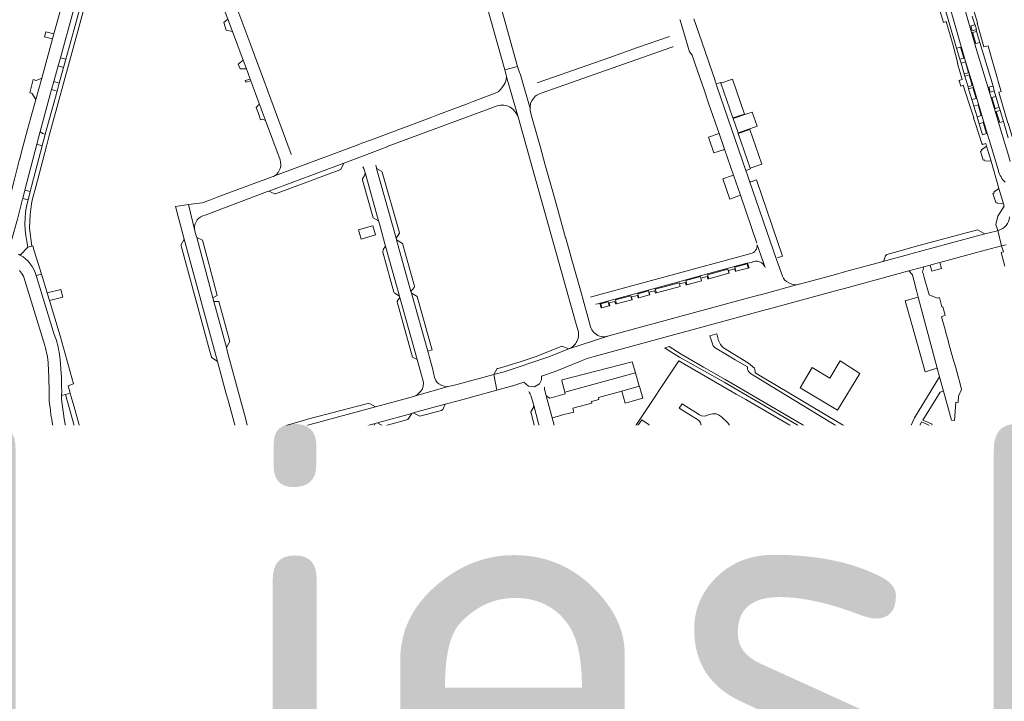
# Model space of a CAD drawing. Header units: metres. Extents: x 166325 to 190320, y 381923 to 404576.
# Tile 465 of 656: x 168978 to 169383, y 392101 to 392382. Entities that reach past the tile are written whole.
import ezdxf

# ---------------------------------------------------------------- set-up
doc = ezdxf.new("R2010")
doc.units = ezdxf.units.M
for name, color, linetype, lineweight in [('B-WE-VH-VERHARDING_ASFALT-GV', 8, 'Continuous', 18), ('B-WE-VH-VERHARDING_BETONSTRAATSTEEN-GV', 8, 'Continuous', 18), ('B-WE-VH-VERHARDING_HALFVERHARDING-GV', 8, 'Continuous', 18), ('B-WE-VH-VERHARDING_STRAATBAKSTEEN-GV', 8, 'Continuous', 18), ('X-XX-AL-TEKENBLAD-T50', 4, 'Continuous', 50)]:
    doc.layers.add(name, color=color, linetype=linetype, lineweight=lineweight)
doc.styles.add('NLCS-ISO-M500-T50', font='NLCS-ISO.ttf', dxfattribs={"height": 2.5})

msp = doc.modelspace()

# ---------------------------------------------------------------- linework, layer by layer
at = {"layer": 'B-WE-VH-VERHARDING_ASFALT-GV', "flags": 128}
msp.add_lwpolyline([(169323.322, 392236.111), (169315.133, 392241.193), (169310.895, 392234.179), (169303.641, 392238.456), (169298.743, 392230.09), (169314.043, 392220.966)], close=True, dxfattribs=at)
for points in [[(169029.732, 392124.117), (169016.131, 392148.512), (169014.717, 392151.021), (169013.374, 392153.569), (169012.102, 392156.153), (169010.902, 392158.771), (169009.776, 392161.422), (169008.723, 392164.103), (169007.746, 392166.812), (169006.844, 392169.547), (169006.018, 392172.306), (169005.269, 392175.087), (169004.855, 392176.765), (169003.307, 392176.311), (169005.303, 392169.509)], [(169048.63, 392098.437), (169033.02, 392126.341), (169018.667, 392151.892), (169017.986, 392153.12), (169016.709, 392155.551), (169015.502, 392158.017), (169014.368, 392160.518), (169013.308, 392163.051), (169012.321, 392165.614), (169011.41, 392168.204), (169010.574, 392170.82), (169009.815, 392173.459), (169008.572, 392177.856), (169004.855, 392176.765), (169005.269, 392175.087), (169006.018, 392172.306), (169006.844, 392169.547), (169007.746, 392166.812), (169008.723, 392164.103), (169009.776, 392161.422), (169010.902, 392158.771), (169012.102, 392156.153), (169013.374, 392153.569), (169014.717, 392151.021), (169016.131, 392148.512), (169029.732, 392124.117), (169045.337, 392096.258)], [(169010.115, 392178.309), (169008.572, 392177.856), (169009.815, 392173.459), (169010.574, 392170.82), (169011.41, 392168.204), (169012.321, 392165.614), (169013.308, 392163.051), (169014.368, 392160.518), (169015.502, 392158.017), (169016.709, 392155.551), (169017.986, 392153.12), (169018.667, 392151.892), (169033.02, 392126.341), (169048.63, 392098.437)], [(169014.151, 392165.307), (169013.973, 392165.778), (169012.656, 392169.536), (169011.502, 392173.348), (169011.481, 392173.423), (169010.428, 392177.189), (169010.115, 392178.309)], [(169011.408, 392154.123), (169013.08, 392150.987), (169031.111, 392118.723), (169031.231, 392118.508), (169042.33, 392098.648)], [(169049.173, 392100.767), (169048.957, 392101.153), (169035.953, 392124.355), (169035.673, 392124.854), (169024.469, 392144.846), (169024.345, 392145.067), (169019.925, 392152.954)], [(169045.337, 392096.258), (169029.732, 392124.117)]]:
    msp.add_lwpolyline(points, dxfattribs=at)
at = {"layer": 'B-WE-VH-VERHARDING_ASFALT-GV'}
msp.add_lwpolyline([(169005.303, 392169.509, 0.0462082), (169011.408, 392154.123)], format="xyb", dxfattribs=at)
at = {"layer": 'B-WE-VH-VERHARDING_BETONSTRAATSTEEN-GV', "flags": 128}
for points in [[(169169.957, 392386.842), (169177.213, 392360.983), (169182.499, 392362.458), (169179.477, 392373.239), (169177.681, 392379.647), (169174.04, 392392.638), (169172.283, 392398.905), (169168.623, 392411.963), (169168.403, 392412.748), (169166.818, 392418.437), (169160.385, 392441.533), (169158.8, 392447.222), (169155.314, 392459.74), (169153.036, 392467.918), (169153.026, 392467.954), (169146.267, 392492.334)], [(169371.532, 392380.28), (169371.724, 392380.336), (169370.855, 392383.155), (169368.598, 392391.108), (169369.17, 392391.27), (169365.619, 392403.784), (169364.58, 392407.895), (169363.75, 392407.673), (169360.771, 392418.788), (169360.27, 392420.411), (169358.345, 392427.286), (169356.444, 392434.075), (169358.919, 392434.768), (169357.555, 392439.015)], [(169371.078, 392370.234), (169367.637, 392382.231), (169364.17, 392394.216), (169357.568, 392417.129), (169353.938, 392429.727), (169348.353, 392428.208), (169355.429, 392403.826), (169359.022, 392391.311), (169363.314, 392376.423), (169366.521, 392365.411), (169366.808, 392364.461), (169369.996, 392353.896), (169371.39, 392349.248), (169375.695, 392334.897), (169377.166, 392329.994), (169380.315, 392319.423)], [(169008.354, 392408.244), (169000, 392377.73), (168996.635, 392365.439), (168995.686, 392361.974), (168993.917, 392355.511), (168993.019, 392352.232), (168988.184, 392334.573), (168988.004, 392333.895), (168987.09, 392330.38), (168986.926, 392329.798), (168981.977, 392310.939)], [(168990.787, 392352.908), (168991.711, 392356.288), (168993.458, 392362.681), (168994.375, 392366.038), (169000, 392386.619), (169004.884, 392404.491), (169000.281, 392406.657), (169000, 392405.801), (168991.73, 392375.801), (168991.183, 392373.817), (168986.707, 392357.58), (168984.304, 392348.861), (168980.9, 392336.512), (168978.437, 392327.304), (168977.674, 392324.403), (168977.632, 392324.242), (168975.927, 392317.658), (168975.526, 392316.068), (168973.081, 392306.361), (168972.679, 392304.735)], [(168981.06, 392288.05), (168982.659, 392288.434), (168981.737, 392295.814), (168981.896, 392301.493), (168982.492, 392305.94), (168982.803, 392307.438), (168984.221, 392312.848), (168988.613, 392329.608), (168989.624, 392333.465), (168999.644, 392370.005), (169002.363, 392379.92), (169007.5, 392398.651)], [(169057.311, 392398.152), (169063.338, 392381.867), (169065.2, 392376.834), (169069.564, 392365.042), (169070.9, 392361.433), (169072.448, 392357.251), (169072.699, 392356.572), (169076.183, 392347.158), (169076.275, 392346.908), (169077, 392344.949), (169078.776, 392340.149), (169084.75, 392324.008)], [(169074.222, 392367.08), (169072.706, 392371.175), (169062.9, 392397.66)], [(169354.508, 392391.157), (169357.648, 392380.59), (169358.801, 392380.932), (169361.733, 392371.067), (169363.606, 392363.706), (169363.474, 392363.662), (169365.44, 392357.098), (169364.081, 392356.604), (169364.129, 392356.465), (169364.823, 392354.37), (169365.763, 392354.682), (169368.021, 392347.874), (169370.217, 392341.252), (169370.011, 392341.184), (169370.403, 392340.043), (169372.717, 392333.301), (169373.53, 392330.77), (169373.744, 392330.309), (169375.098, 392330.732), (169375.411, 392329.653), (169377.261, 392323.392), (169380.527, 392312.254), (169382.416, 392305.907), (169382.697, 392304.978), (169380.068, 392300.819), (169379.298, 392297.324), (169379.997, 392294.888), (169380.276, 392294.964)], [(169358.708, 392385.051), (169363.059, 392369.947), (169364.676, 392370.429), (169366.014, 392365.835), (169364.403, 392365.402), (169364.946, 392363.782), (169366.704, 392364.319), (169367.991, 392359.872), (169366.279, 392359.354), (169366.496, 392358.505), (169368.254, 392359.042), (169369.541, 392354.595), (169367.829, 392354.077), (169368.056, 392353.22), (169369.814, 392353.757), (169371.101, 392349.31), (169369.389, 392348.792), (169370.208, 392346.123), (169371.966, 392346.66), (169373.253, 392342.213), (169371.541, 392341.695), (169372.38, 392338.857), (169373.991, 392339.334), (169375.341, 392334.793), (169375.695, 392334.897), (169371.39, 392349.248), (169369.996, 392353.896), (169366.808, 392364.461), (169366.521, 392365.411), (169363.314, 392376.423), (169359.022, 392391.311)], [(169363.059, 392369.947), (169358.708, 392385.051)], [(169384.367, 392333.114), (169382.347, 392339.788), (169380.857, 392339.344), (169379.373, 392343.864), (169380.993, 392344.33), (169380.606, 392345.575), (169379.008, 392345.094), (169377.646, 392349.649), (169379.237, 392350.125), (169378.62, 392352.343), (169376.898, 392351.913), (169376.416, 392353.844), (169378.138, 392354.274), (169372.595, 392372.304), (169371.001, 392371.827), (169369.689, 392376.391), (169371.301, 392376.866), (169371.093, 392377.588), (169369.557, 392377.147), (169368.999, 392379.088), (169370.532, 392379.529), (169369.484, 392383.158)], [(169369.484, 392383.158), (169370.532, 392379.529), (169370.731, 392379.586), (169371.289, 392377.644), (169371.093, 392377.588), (169371.301, 392376.866), (169372.595, 392372.304), (169378.138, 392354.274), (169378.62, 392352.343), (169379.237, 392350.125), (169380.606, 392345.575), (169380.993, 392344.33), (169382.347, 392339.788), (169384.367, 392333.114)], [(169249.24, 392381.827), (169249.307, 392381.551), (169253.238, 392368.45), (169254.258, 392367.08), (169255.43, 392363.781), (169259.329, 392352.456), (169261.231, 392346.932), (169265.406, 392334.804), (169267.636, 392328.329), (169271.288, 392317.721), (169274.149, 392309.412), (169280.941, 392289.683)], [(169253.238, 392368.45), (169249.307, 392381.551)], [(169282.382, 392268.477), (169298.152, 392272.75), (169296.926, 392272.599), (169295.319, 392272.789), (169294.01, 392273.301), (169293.138, 392273.87), (169292.347, 392274.618), (169291.842, 392275.287), (169291.405, 392276.07), (169289.05, 392282.981), (169277.934, 392315.246), (169277.074, 392317.743), (169276.443, 392319.582), (169264.66, 392353.936), (169264.206, 392355.258), (169263.798, 392356.446), (169263.734, 392356.632), (169262.666, 392359.742), (169258.244, 392372.622), (169255.032, 392381.975)], [(169367.637, 392382.231), (169371.078, 392370.234), (169377.821, 392347.748), (169381.567, 392335.293), (169384.144, 392326.758)], [(169392.557, 392318.888), (169394.703, 392319.19), (169394.007, 392322.993), (169389.36, 392322.06), (169384.361, 392339.096), (169384.231, 392339.058), (169380.469, 392351.823), (169381.423, 392352.104), (169380.919, 392353.869), (169379.121, 392360.171), (169377.352, 392366.37), (169376.021, 392370.978), (169374.369, 392370.499), (169371.532, 392380.28)], [(169244.916, 392374.826), (169231.786, 392370.195), (169220.009, 392366.041), (169211.392, 392362.994), (169191.001, 392355.809), (169190.563, 392355.655)], [(169183.687, 392359.031), (169187.618, 392345.076), (169187.632, 392345.734), (169187.78, 392347.261), (169188.387, 392348.324), (169189.042, 392349.309), (169189.383, 392349.802), (169189.773, 392350.232), (169190.45, 392350.601), (169191.292, 392351.08), (169192.236, 392351.444), (169245.961, 392370.405)], [(169385.175, 392323.344), (169384.144, 392326.758), (169381.567, 392335.293), (169377.821, 392347.748), (169371.078, 392370.234)], [(169089.377, 392326.146), (169089.286, 392326.392), (169079.572, 392352.629), (169078.026, 392356.804), (169074.222, 392367.08)], [(169380.315, 392319.423), (169377.166, 392329.994), (169375.695, 392334.897), (169375.341, 392334.793), (169373.744, 392334.315), (169372.38, 392338.857), (169371.541, 392341.695), (169370.208, 392346.123), (169369.389, 392348.792), (169368.056, 392353.22), (169367.829, 392354.077), (169366.496, 392358.505), (169366.279, 392359.354), (169364.946, 392363.782), (169364.403, 392365.402), (169363.059, 392369.947)], [(169183.103, 392360.303), (169182.499, 392362.458), (169177.213, 392360.983)], [(169177.213, 392360.983), (169177.791, 392358.924), (169177.914, 392358.145), (169182.902, 392341.143), (169182.82, 392341.109), (169191.048, 392311.714), (169206.624, 392256.341), (169207.507, 392253.203)], [(169182.702, 392341.532), (169182.82, 392341.109), (169182.902, 392341.143), (169177.914, 392358.145)], [(169187.618, 392345.076), (169183.687, 392359.031)], [(169176.921, 392355.031), (169175.593, 392353.146), (169174.519, 392352.051), (169173.267, 392351.429), (169164.143, 392347.975), (169161.43, 392346.931), (169149.92, 392342.618), (169146.539, 392341.351), (169121.905, 392332.12), (169118.416, 392330.812), (169117.204, 392330.358), (169113.88, 392329.113), (169096.892, 392322.747)], [(168963.241, 392277.925), (168966.22, 392276.14), (168974.37, 392291.359), (168976.736, 392299.57), (168978.819, 392307.857), (168978.873, 392308.064), (168979.77, 392311.508), (168984.686, 392330.384), (168986.07, 392335.649), (168990.787, 392352.908)], [(169128.804, 392329.392), (169128.841, 392329.406), (169128.878, 392329.42), (169173.056, 392345.866), (169174.134, 392346.274)], [(169203.636, 392246.17), (169220.052, 392251.507), (169219.543, 392251.347), (169218.877, 392251.212), (169218.2, 392251.155), (169217.521, 392251.179), (169216.849, 392251.283), (169216.194, 392251.464), (169215.565, 392251.721), (169214.97, 392252.05), (169214.419, 392252.446), (169213.917, 392252.905), (169213.473, 392253.419), (169213.092, 392253.982), (169212.78, 392254.585), (169212.542, 392255.221), (169211.385, 392259.382), (169208.326, 392270.395), (169204.812, 392282.883), (169202.333, 392291.695), (169202.266, 392291.936), (169198.896, 392304.003), (169196.988, 392310.836), (169193.762, 392322.386), (169191.884, 392329.11), (169188.399, 392341.591), (169187.845, 392343.566)], [(169052.986, 392300.918), (169053.942, 392301.276), (169079.654, 392310.903), (169080.155, 392311.091), (169111.057, 392322.662), (169111.77, 392322.929), (169112.52, 392323.21), (169128.804, 392329.392)], [(169128.804, 392329.392), (169112.52, 392323.21)], [(169082.473, 392317.44), (169096.193, 392322.528)], [(169118.795, 392321.178), (169119.196, 392320.458), (169119.528, 392319.512), (169119.749, 392318.718), (169120.137, 392317.329), (169125.265, 392298.937), (169125.641, 392297.588), (169127.936, 392289.356), (169128.174, 392288.504), (169133.914, 392267.921), (169134.088, 392267.296), (169141.188, 392241.837), (169142.031, 392238.814), (169143.011, 392235.298), (169143.698, 392232.843), (169143.793, 392232.168), (169143.707, 392231.016), (169143.331, 392229.717), (169142.696, 392228.782), (169142.168, 392228.223), (169141.897, 392227.937), (169141.115, 392227.293), (169140.076, 392226.685), (169153.954, 392230.626), (169153.661, 392230.625), (169152.967, 392230.621), (169152.236, 392230.763), (169151.32, 392231.087), (169150.111, 392231.775), (169149.45, 392232.356), (169148.824, 392233.23), (169148.343, 392234.397), (169147.448, 392238.266), (169146.923, 392240.138), (169146.06, 392243.221)], [(169146.06, 392243.221), (169145.78, 392244.222), (169145.492, 392245.251), (169138.813, 392269.101), (169138.616, 392269.805), (169132.643, 392291.134), (169132.468, 392291.758), (169124.448, 392320.398), (169124.392, 392320.6)], [(169081.524, 392316.979), (169059.637, 392308.853), (169055.456, 392307.301), (169052.761, 392306.301), (169047.03, 392305.544), (169049.705, 392294.815)], [(169277.934, 392315.246), (169289.05, 392282.981)], [(169280.819, 392315.739), (169278.556, 392314.945)], [(169289.376, 392283.611), (169291.515, 392284.335), (169280.819, 392315.739)], [(168981.977, 392310.939), (168981.073, 392307.492), (168980.98, 392307.137)], [(169057.565, 392265.703), (169057.169, 392267.169), (169050.468, 392291.977), (169050.276, 392292.687), (169050.023, 392293.624), (169049.754, 392294.62), (169049.705, 392294.815), (169047.03, 392305.544), (169041.7, 392304.84), (169045.365, 392291.33), (169059.031, 392240.95), (169062.649, 392227.612), (169063.219, 392225.511), (169065.288, 392217.883), (169066.685, 392212.735)], [(168983.048, 392288.528), (168982.659, 392288.434), (168981.06, 392288.05), (168977.851, 392284.783)], [(168984.4, 392276.34), (168986.566, 392276.886), (168983.602, 392286.517), (168983.048, 392288.528)], [(169278.433, 392285.4), (169276.006, 392284.742), (169215.362, 392268.309), (169213.848, 392267.895), (169212.518, 392267.531)], [(169281.05, 392289.07), (169284.313, 392279.733)], [(168977.851, 392284.783), (168977.191, 392285.14)], [(169263.647, 392277.836), (169276.846, 392281.425), (169277.08, 392281.472), (169278.716, 392281.803)], [(168977.537, 392278.421), (168978.438, 392277.337), (168979.169, 392276.131), (168987.936, 392247.588)], [(169214.683, 392264.527), (169216.376, 392264.91), (169216.474, 392264.952), (169232.295, 392269.304), (169247.289, 392273.416), (169263.647, 392277.836)], [(168994.35, 392251.601), (168989.895, 392266.072), (168988.915, 392269.256), (168986.566, 392276.886), (168984.4, 392276.34), (168991.88, 392252.06), (168992.616, 392250.086)], [(168992.616, 392250.086), (168991.88, 392252.06), (168984.4, 392276.34)], [(169208.326, 392270.395), (169211.385, 392259.382)], [(169071.414, 392214.432), (169070.122, 392219.214), (169063.193, 392244.868), (169062.875, 392246.045), (169062.667, 392246.815), (169057.565, 392265.703)], [(168994.912, 392226.949), (168996.46, 392227.39), (168998.452, 392227.941), (168997.6, 392231.01), (168999.8, 392231.85), (168994.35, 392251.601)], [(168989.472, 392238.22), (168989.717, 392229.25), (168989.743, 392228.307), (168989.841, 392224.712)], [(169197.88, 392236.925), (169192.256, 392234.999), (169192.256, 392233.38), (169191.463, 392231.76), (169189.447, 392230.608), (169186.926, 392230.86), (169185.061, 392232.535), (169180.484, 392230.961)], [(169123.84, 392215.526), (169124.801, 392215.788), (169138.964, 392219.647), (169139.557, 392219.809), (169152.748, 392223.403), (169158.081, 392224.856), (169168.48, 392227.69), (169169.446, 392227.953), (169174.012, 392229.197), (169172.741, 392235.616), (169157.129, 392231.374), (169153.954, 392230.626), (169140.076, 392226.685), (169137.778, 392226.087), (169124.033, 392222.353), (169078.954, 392210.108), (169078.837, 392210.078), (169062.655, 392205.702), (169047.882, 392201.701), (169042.502, 392200.244), (169030.367, 392196.958), (169025.027, 392195.512), (169010.73, 392191.64), (169009.682, 392191.407), (169008.611, 392191.333)], [(169203.396, 392192.829), (169202.889, 392194.717), (169202.849, 392194.865), (169201.754, 392198.942), (169196.716, 392217.837), (169194.254, 392226.855), (169193.774, 392228.64), (169193.599, 392229.507), (169193.535, 392230.39)], [(168994.891, 392225.774), (168994.912, 392226.949)], [(169003.045, 392211.389), (169000, 392222.362), (168998.74, 392226.902), (168998.452, 392227.941), (168996.46, 392227.39), (169000, 392214.597), (169004.96, 392196.67), (169002.046, 392195.79)], [(169188.112, 392226.579), (169188.582, 392224.824), (169189.104, 392222.876), (169192.065, 392211.82), (169193.877, 392205.058), (169200.166, 392181.58), (169201.043, 392178.304), (169202.121, 392174.282), (169202.242, 392173.829), (169205.874, 392160.27), (169205.938, 392160.028), (169207.794, 392153.099), (169207.843, 392152.916), (169213.851, 392130.485), (169213.884, 392130.364), (169216.22, 392121.642), (169216.677, 392119.936), (169221.959, 392100.216), (169228.543, 392106.114)], [(169188.993, 392222.111), (169188.05, 392220.482)], [(169192.065, 392211.82), (169189.104, 392222.876)], [(169188.067, 392219.691), (169189.626, 392213.815)], [(169014.409, 392185.805), (169015.729, 392186.164), (169045.322, 392194.202), (169065.659, 392199.726), (169066.467, 392199.945), (169076.69, 392202.722), (169078.218, 392203.137), (169078.768, 392203.286), (169094.678, 392207.58), (169097.541, 392208.36), (169123.84, 392215.526)], [(169190.083, 392213.263), (169191.547, 392212.486)], [(169008.611, 392191.333), (169006.18, 392200.02), (169005.201, 392203.62), (169003.045, 392211.389)], [(169064.998, 392206.983), (169063.902, 392206.204), (169062.655, 392205.702), (169078.837, 392210.078), (169077.893, 392209.918), (169076.936, 392209.907)], [(169094.678, 392207.58), (169078.768, 392203.286)], [(169193.771, 392204.273), (169192.926, 392202.605)], [(169200.166, 392181.58), (169193.877, 392205.058)], [(169002.046, 392195.79), (169000, 392201.44), (168999.789, 392202.02)], [(169094.183, 392187.084), (169092.218, 392194.22), (169091.875, 392195.464), (169090.478, 392200.557)], [(169192.78, 392202.174), (169197.78, 392183.484), (169197.801, 392183.397)], [(169085.733, 392198.828), (169105.6, 392126.131), (169141.055, 392135.825)], [(169241.556, 392196.198), (169207.918, 392186.769)], [(169212.116, 392169.623), (169211.775, 392169.527), (169213.08, 392164.452), (169213.459, 392164.588), (169248.148, 392174.371), (169248.824, 392174.547), (169242.835, 392196.1)], [(169242.835, 392196.1), (169242.179, 392195.915)], [(168996.982, 392194.944), (168997.815, 392192.965), (168998.604, 392190.968), (168999.322, 392189.029), (169000, 392187.076), (169000.97, 392184.02), (169002.183, 392180.159)], [(169002.231, 392179.98), (169003.307, 392176.311), (169004.855, 392176.765), (169008.572, 392177.856), (169010.115, 392178.309), (169007.711, 392186.607), (169006.032, 392189.925), (169003.369, 392193.68)], [(169003.369, 392193.68), (169006.032, 392189.925), (169007.711, 392186.607), (169010.115, 392178.309)], [(169224.725, 392113.455), (169223.472, 392118.12), (169223.345, 392118.591), (169222.377, 392122.195), (169215.252, 392148.713), (169214.942, 392149.865), (169211.715, 392161.874), (169211.639, 392162.157), (169210.632, 392165.901), (169203.396, 392192.829)], [(169209.602, 392180.643), (169238.38, 392188.822), (169239.832, 392183.582), (169239.837, 392183.566), (169239.842, 392183.55), (169239.846, 392183.534), (169239.85, 392183.518), (169241.303, 392178.311), (169212.451, 392170.264)], [(169238.38, 392188.822), (169209.602, 392180.643), (169210.912, 392175.908), (169239.238, 392183.896)], [(169239.832, 392183.582), (169238.38, 392188.822)], [(169002.183, 392180.159), (169000.97, 392184.02), (169000, 392183.756), (168970.05, 392175.6), (168954.541, 392171.369), (168956, 392165.98), (168997.23, 392177.15)], [(169103.912, 392152.756), (169103.493, 392153.531), (169103.195, 392154.36), (169098.094, 392172.882), (169097.015, 392176.8), (169096.616, 392178.251), (169095.565, 392182.066), (169094.508, 392185.906), (169094.183, 392187.084)], [(169207.541, 392186.164), (169207.312, 392186.106), (169208.718, 392180.867), (169209.054, 392180.957)], [(168998.99, 392180.54), (168999.447, 392180.869), (168999.988, 392181.026), (169001.161, 392181.03)], [(169198.273, 392182.893), (169199.663, 392182.164)], [(169239.515, 392182.939), (169211.174, 392174.944), (169212.451, 392170.264), (169241.303, 392178.311), (169239.85, 392183.518)], [(168997.23, 392177.15), (168998.729, 392178.361)], [(169279.334, 392175.869), (169255.14, 392179.384), (169256.4, 392174.834), (169256.941, 392174.758), (169275.344, 392172.185)], [(169330.254, 392178.853), (169329.519, 392177.715), (169329, 392177.609), (169328.102, 392175.891), (169327.57, 392174.872), (169327.99, 392174.644), (169328.359, 392174.444), (169331.717, 392172.42), (169346.033, 392164.771)], [(169346.728, 392164.078), (169366.795, 392153.245), (169371.889, 392150.495), (169372.675, 392152.144), (169374.152, 392155.243), (169371.07, 392156.9), (169364.656, 392160.35), (169342.216, 392172.419), (169335.808, 392175.866), (169333.9, 392176.892), (169331.151, 392178.371), (169330.644, 392178.643), (169330.254, 392178.853)], [(169202.019, 392173.513), (169201.174, 392171.795)], [(169202.242, 392173.829), (169202.121, 392174.282)], [(169205.874, 392160.27), (169202.242, 392173.829)], [(169248.148, 392174.371), (169213.459, 392164.588)], [(169249.126, 392169.053), (169247.82, 392173.741)], [(169346.033, 392164.771), (169331.717, 392172.42)], [(169201.114, 392171.039), (169203.466, 392162.293)], [(169214.082, 392164.243), (169215.416, 392159.545), (169249.126, 392169.053)], [(169322.632, 392155.612), (169293.322, 392171.358)], [(169020.048, 392156.854), (169018.781, 392159.5), (169018.156, 392160.805), (169016.762, 392163.916), (169016.558, 392164.118), (169016.252, 392164.335), (169014.151, 392165.307)], [(169292.431, 392167.036), (169322.431, 392151.109)], [(169333.929, 392164.646), (169330.284, 392157.77)], [(169346.368, 392164.592), (169346.432, 392164.554), (169346.496, 392164.516)], [(169203.916, 392161.686), (169205.497, 392160.665)], [(169334.857, 392155.809), (169335.278, 392156.583), (169336.673, 392159.149), (169338.338, 392162.212)], [(169019.925, 392152.954), (169024.345, 392145.067), (169025.088, 392147.363), (169025.099, 392147.871), (169024.879, 392148.406), (169021.902, 392153.613), (169020.048, 392156.854)], [(169137.761, 392152.396), (169136.65, 392152.06), (169134.361, 392151.45), (169125.215, 392149.035), (169126.576, 392143.829), (169135.77, 392146.23), (169138.155, 392146.967)], [(169207.714, 392152.333), (169206.863, 392150.63)], [(169213.851, 392130.485), (169207.843, 392152.916)], [(169390.81, 392146.25), (169386.084, 392148.829), (169384.872, 392149.49), (169378.004, 392153.237), (169374.739, 392154.93), (169374.594, 392155.005), (169374.152, 392155.243), (169372.675, 392152.144), (169392.798, 392141.13)], [(169138.563, 392147.987), (169137.558, 392151.452)], [(169206.777, 392149.944), (169206.797, 392149.869), (169211.486, 392132.433), (169211.518, 392132.317)], [(169322.884, 392149.802), (169321.56, 392147.165), (169325.04, 392145.278), (169333.545, 392140.613), (169333.866, 392140.437), (169337.8, 392147.644), (169336.491, 392148.657)], [(169138.134, 392145.723), (169136.03, 392145.26), (169126.703, 392142.762), (169128.052, 392137.486), (169137.49, 392139.96), (169139.8, 392140.62), (169140.982, 392141.024)], [(169139.998, 392142.199), (169139.218, 392145.315)], [(169267.28, 392141.955), (169265.753, 392141.249), (169265.771, 392141.176), (169265.916, 392141.26), (169266.881, 392137.702), (169267.464, 392137.879), (169268.065, 392137.979), (169268.674, 392137.999), (169269.28, 392137.939), (169269.353, 392137.926), (169270.484, 392137.771), (169271.623, 392137.696), (169272.602, 392137.7), (169272.764, 392137.701), (169273.903, 392137.785), (169274.337, 392137.849), (169275.032, 392137.95), (169276.147, 392138.192), (169277.168, 392138.488), (169277.487, 392138.931), (169277.857, 392139.301), (169278.278, 392139.611), (169278.742, 392139.852), (169279.237, 392140.021), (169279.752, 392140.111), (169280.275, 392140.123), (169280.793, 392140.054), (169281.062, 392139.986), (169281.211, 392139.935), (169281.435, 392139.792), (169281.606, 392139.589), (169281.71, 392139.345), (169281.736, 392139.08), (169282.308, 392139.16), (169282.606, 392139.207), (169283.486, 392139.265), (169284.367, 392139.243), (169285.243, 392139.142), (169286.106, 392138.962), (169286.62, 392138.805), (169286.95, 392138.704), (169287.748, 392138.38), (169288.59, 392137.952), (169289.393, 392137.454), (169290.151, 392136.889), (169290.344, 392136.718), (169290.858, 392136.263), (169291.51, 392135.579), (169291.876, 392135.14), (169292.344, 392134.339), (169292.741, 392133.502), (169293.064, 392132.632), (169293.205, 392132.124), (169293.312, 392131.739), (169293.481, 392130.827), (169293.507, 392130.633), (169293.592, 392129.991), (169293.635, 392129.81), (169293.772, 392129.238), (169294.029, 392128.509), (169294.335, 392127.861), (169294.359, 392127.809), (169294.76, 392127.147), (169295.227, 392126.53), (169295.756, 392125.965), (169296.34, 392125.457), (169296.973, 392125.013), (169297.113, 392124.926), (169299.508, 392123.429), (169302.007, 392123.874)], [(169147.261, 392133.642), (169147.796, 392132.745), (169148.161, 392131.767), (169154.15, 392109.822), (169154.446, 392108.739), (169154.876, 392107.163), (169155.677, 392104.225), (169162.315, 392079.903), (169162.775, 392078.214)], [(169211.965, 392131.803), (169213.429, 392130.978)], [(169304.324, 392107.148), (169313.262, 392123.628), (169309.831, 392125.492), (169309.64, 392125.421), (169302.007, 392123.874), (169299.508, 392123.429)], [(169302.007, 392123.874), (169301.6, 392125.518)], [(169281.836, 392099.522), (169281.951, 392099.035), (169284.533, 392088.089), (169292.844, 392085.671), (169302.025, 392102.615), (169304.324, 392107.148)], [(169228.543, 392106.114), (169221.959, 392100.216), (169222.009, 392100.03), (169223.605, 392097.023), (169224.098, 392094.488), (169225.401, 392092.939), (169227.832, 392091.777), (169230.509, 392092.164), (169234.307, 392090.975)], [(169291.452, 392101.683), (169289.935, 392103.452)]]:
    msp.add_lwpolyline(points, dxfattribs=at)
for points in [[(169063.338, 392381.867), (169061.653, 392380.495), (169062.6, 392377.357), (169065.2, 392376.834)], [(168991.73, 392375.801), (168988.346, 392376.708), (168987.894, 392374.594), (168991.183, 392373.817)], [(169371.301, 392376.866), (169369.689, 392376.391), (169371.001, 392371.827), (169372.595, 392372.304)], [(169364.676, 392370.429), (169363.059, 392369.947), (169364.403, 392365.402), (169366.014, 392365.835)], [(168996.635, 392365.439), (168994.375, 392366.038), (168993.458, 392362.681), (168995.686, 392361.974)], [(169069.564, 392365.042), (169067.536, 392363.444), (169068.358, 392361.454), (169070.9, 392361.433)], [(169366.704, 392364.319), (169364.946, 392363.782), (169366.279, 392359.354), (169367.991, 392359.872)], [(169368.254, 392359.042), (169366.496, 392358.505), (169367.829, 392354.077), (169369.541, 392354.595)], [(168986.707, 392357.58), (168984.463, 392356.7), (168983.239, 392357.031), (168981.802, 392351.632), (168982.584, 392351.376), (168984.304, 392348.861)], [(168993.917, 392355.511), (168991.711, 392356.288), (168990.787, 392352.908), (168993.019, 392352.232)], [(169072.448, 392357.251), (169070.35, 392356.613), (169070.62, 392355.957), (169072.699, 392356.572)], [(169271.181, 392340.972), (169271.088, 392341.245), (169266.149, 392355.624), (169266.066, 392355.874), (169264.206, 392355.258), (169264.66, 392353.936), (169276.443, 392319.582), (169278.284, 392320.293), (169278.166, 392320.635), (169273.286, 392334.868), (169273.178, 392335.172)], [(169270.888, 392357.22), (169266.149, 392355.624), (169271.088, 392341.245), (169275.837, 392342.862)], [(169369.814, 392353.757), (169368.056, 392353.22), (169369.389, 392348.792), (169371.101, 392349.31)], [(169379.237, 392350.125), (169377.646, 392349.649), (169379.008, 392345.094), (169380.606, 392345.575)], [(169077, 392344.949), (169076.275, 392346.908), (169076.183, 392347.158), (169075.817, 392346.402), (169074.897, 392345.565), (169075.751, 392343.49), (169076.723, 392340.488), (169077.601, 392340.677), (169078.776, 392340.149)], [(169371.966, 392346.66), (169370.208, 392346.123), (169371.541, 392341.695), (169373.253, 392342.213)], [(169278.393, 392336.944), (169281.03, 392337.84), (169279.001, 392343.633), (169276.405, 392342.75), (169271.181, 392340.972), (169273.178, 392335.172)], [(169380.993, 392344.33), (169379.373, 392343.864), (169380.857, 392339.344), (169382.347, 392339.788)], [(169373.991, 392339.334), (169372.38, 392338.857), (169373.744, 392334.315), (169375.341, 392334.793)], [(168988.004, 392333.895), (168988.184, 392334.573), (168986.977, 392334.85), (168986.07, 392335.649), (168984.686, 392330.384), (168986.926, 392329.798), (168987.09, 392330.38)], [(169260.994, 392333.26), (169263.251, 392326.831), (169267.186, 392328.174), (169267.636, 392328.329), (169265.406, 392334.804), (169264.988, 392334.66)], [(169278.028, 392336.468), (169273.286, 392334.868), (169278.166, 392320.635), (169282.907, 392322.269)], [(169375.411, 392329.653), (169373.334, 392328.074), (169373.418, 392327.682), (169372.896, 392327.539), (169374.037, 392323.796), (169374.53, 392323.956), (169374.676, 392323.551), (169377.261, 392323.392)], [(169109.763, 392319.993), (169111.057, 392322.662), (169080.155, 392311.091), (169082.642, 392309.977), (169082.883, 392309.948)], [(169123.048, 392300.187), (169125.265, 392298.937), (169120.137, 392317.329), (169119.749, 392318.718), (169119.749, 392318.593), (169119.744, 392318.505), (169119.719, 392318.29), (169119.682, 392318.079), (169119.619, 392317.876), (169119.439, 392317.477), (169119.117, 392316.902), (169118.924, 392316.58), (169118.845, 392316.43), (169118.787, 392316.278), (169118.745, 392316.112), (169118.723, 392315.938), (169118.724, 392315.753), (169118.739, 392315.618)], [(169126.841, 392318.952), (169126.603, 392319.189), (169124.448, 392320.398), (169132.468, 392291.758), (169133.937, 392293.794), (169133.787, 392294.561)], [(169266.886, 392316.193), (169269.744, 392307.872), (169273.722, 392309.263), (169274.149, 392309.412), (169271.288, 392317.721), (169270.852, 392317.571)], [(168981.977, 392310.939), (168979.77, 392311.508), (168978.873, 392308.064), (168981.073, 392307.492)], [(169380.527, 392312.254), (169378.459, 392310.721), (169378.566, 392310.257), (169378.068, 392310.118), (169379.189, 392306.398), (169379.718, 392306.549), (169379.853, 392306.126), (169382.416, 392305.907)], [(169118.089, 392291.308), (169123.964, 392293.087), (169122.921, 392296.83), (169122.269, 392296.646), (169117.011, 392295.164)], [(169314.851, 392270.484), (169316.933, 392271.052), (169343.426, 392278.267), (169349.591, 392279.946), (169351.736, 392280.53), (169352.223, 392280.663), (169355.499, 392281.555), (169356.21, 392281.749), (169369.709, 392285.425), (169371.253, 392285.846), (169381.619, 392288.615), (169379.997, 392294.888), (169379.309, 392294.701), (169374.658, 392293.511), (169344.321, 392285.277), (169343.84, 392285.147), (169332.788, 392282.149), (169331.352, 392281.75), (169326.226, 392280.348), (169319.953, 392278.657), (169316.98, 392277.851), (169313.218, 392276.831), (169298.482, 392272.836), (169298.152, 392272.75), (169282.382, 392268.477), (169281.596, 392268.263), (169255.214, 392261.177), (169220.052, 392251.507), (169203.636, 392246.17), (169194.991, 392242.772), (169176.967, 392236.756), (169172.741, 392235.616), (169174.012, 392229.197), (169180.39, 392230.935), (169180.484, 392230.961), (169185.061, 392232.535), (169186.926, 392230.86), (169189.447, 392230.608), (169191.463, 392231.76), (169192.256, 392233.38), (169192.256, 392234.999), (169197.88, 392236.925), (169208.36, 392241.16), (169211.171, 392242.196), (169214.049, 392243.03), (169283.871, 392262.047), (169285.546, 392262.503)], [(169344.321, 392285.277), (169374.658, 392293.511), (169371.634, 392295.244), (169346.035, 392288.296), (169340.799, 392286.875), (169337.407, 392285.897), (169334.421, 392285.085), (169333.912, 392284.518), (169333.109, 392282.453), (169332.788, 392282.149), (169343.84, 392285.147)], [(169045.365, 392291.33), (169043.891, 392288.891), (169044.031, 392288.53), (169055.698, 392245.681), (169056.546, 392242.728), (169056.778, 392242.452), (169059.031, 392240.95)], [(169055.866, 392279.617), (169055.56, 392280.749), (169052.798, 392290.943), (169050.468, 392291.977), (169057.169, 392267.169), (169058.956, 392268.212)], [(169135.149, 392289.521), (169132.643, 392291.134), (169138.616, 392269.805), (169139.959, 392271.494), (169140.048, 392272.024)], [(169128.174, 392288.504), (169127.161, 392287.145), (169127.031, 392286.046), (169131.603, 392269.579), (169131.755, 392269.309), (169131.952, 392269.114), (169133.914, 392267.921)], [(169251.692, 392274.27), (169257.7, 392275.913), (169257.894, 392275.331), (169260.493, 392276.025), (169260.761, 392274.953), (169261.132, 392275.055), (169260.684, 392276.713), (169268.967, 392278.954), (169269.405, 392277.331), (169269.577, 392277.378), (169269.291, 392278.385), (169271.785, 392279.192), (169272.095, 392278.051), (169272.32, 392278.111), (169271.875, 392279.756), (169276.916, 392281.122), (169277.369, 392279.45), (169277.722, 392279.538), (169277.109, 392281.383), (169277.08, 392281.472), (169276.846, 392281.425), (169263.647, 392277.836), (169247.289, 392273.416), (169232.295, 392269.304), (169216.474, 392264.952), (169216.376, 392264.91), (169216.867, 392263.019), (169217.137, 392263.089), (169216.687, 392264.74), (169219.766, 392265.571), (169220.223, 392263.894), (169220.39, 392263.937), (169220.212, 392265.114), (169222.465, 392265.666), (169222.794, 392264.677), (169223.119, 392264.762), (169222.708, 392266.362), (169229.057, 392268.066), (169229.48, 392266.421), (169229.643, 392266.463), (169229.356, 392267.543), (169231.766, 392268.189), (169232.101, 392267.163), (169232.425, 392267.252), (169231.98, 392268.859), (169236.289, 392270.05), (169236.735, 392268.438), (169236.911, 392268.486), (169236.606, 392269.522), (169238.865, 392270.081), (169239.238, 392269.115), (169239.608, 392269.214), (169239.132, 392270.827), (169248.945, 392273.414), (169249.082, 392272.985), (169251.41, 392273.556), (169251.836, 392272.485), (169252.156, 392272.572)], [(169276.916, 392281.122), (169271.875, 392279.756), (169272.32, 392278.111), (169276.629, 392279.266), (169277.369, 392279.45)], [(169356.21, 392281.749), (169355.499, 392281.555), (169352.223, 392280.663), (169352.892, 392278.153), (169356.87, 392279.242)], [(169269.405, 392277.331), (169268.967, 392278.954), (169260.684, 392276.713), (169261.132, 392275.055)], [(169347.328, 392267.496), (169355.115, 392238.193), (169356.042, 392234.702), (169357.737, 392228.818), (169360.133, 392219.921), (169360.959, 392216.856), (169362.211, 392216.733), (169362.805, 392224.297), (169363.679, 392224.139), (169363.827, 392226.694), (169365.176, 392229.406), (169364.235, 392232.935), (169363.893, 392234.219), (169362.723, 392238.351), (169361.6, 392242.317), (169360.503, 392246.324), (169359.969, 392248.274), (169359.614, 392249.572), (169358.588, 392253.317), (169358.345, 392254.206), (169357.716, 392256.502), (169356.92, 392259.409), (169358.377, 392259.995), (169357.415, 392263.459), (169357.018, 392263.522), (169356.037, 392267.362), (169355.234, 392267.073), (169354.855, 392267.223), (169351.744, 392268.457), (169349.729, 392275.58), (169349.279, 392277.174), (169349.1, 392277.806), (169349.591, 392279.946), (169343.426, 392278.267), (169344.905, 392276.619), (169345.063, 392276.025), (169345.486, 392274.427), (169346.621, 392270.156)], [(169249.404, 392271.847), (169249.082, 392272.985), (169248.945, 392273.414), (169239.132, 392270.827), (169239.608, 392269.214)], [(169257.894, 392275.331), (169257.7, 392275.913), (169251.692, 392274.27), (169252.156, 392272.572), (169258.167, 392274.202)], [(168994.642, 392270.689), (168988.915, 392269.256), (168989.895, 392266.072), (168995.413, 392267.403)], [(169141.123, 392267.732), (169138.813, 392269.101), (169145.492, 392245.251), (169147.277, 392245.804), (169147.065, 392246.587)], [(169236.289, 392270.05), (169231.98, 392268.859), (169232.425, 392267.252), (169236.735, 392268.438)], [(169059.626, 392265.739), (169057.565, 392265.703), (169062.667, 392246.815), (169064.105, 392249.203)], [(169134.088, 392267.296), (169132.935, 392265.778), (169132.891, 392265.612), (169135.346, 392256.567), (169139.287, 392242.79), (169141.188, 392241.837)], [(169219.766, 392265.571), (169216.687, 392264.74), (169217.137, 392263.089), (169220.223, 392263.894)], [(169229.057, 392268.066), (169222.708, 392266.362), (169223.119, 392264.762), (169229.48, 392266.421)], [(169347.328, 392267.496), (169341.967, 392265.909), (169344.801, 392255.779), (169350.114, 392236.785), (169355.115, 392238.193)], [(169203.636, 392246.17), (169200.676, 392247.269), (169190.802, 392243.318), (169189.764, 392242.931), (169183.986, 392240.924), (169178.136, 392239.141), (169174.528, 392238.163), (169174.132, 392238.061), (169172.741, 392235.616), (169176.967, 392236.756), (169194.991, 392242.772)], [(169230.954, 392236.364), (169229.659, 392240.888), (169200.809, 392233.383), (169200.715, 392232.963), (169201.742, 392228.845), (169201.872, 392228.325)], [(169205.649, 392220.176), (169205.216, 392221.789), (169213.01, 392223.892), (169212.853, 392224.468), (169215.969, 392225.315), (169215.736, 392226.224), (169225.402, 392228.828), (169232.528, 392230.868), (169230.954, 392236.364), (169201.872, 392228.325), (169201.931, 392228.09), (169202.033, 392227.682), (169196.322, 392226), (169195.767, 392225.836), (169194.254, 392226.855), (169196.716, 392217.837), (169199.278, 392218.526), (169200.98, 392218.983), (169203.274, 392219.569)], [(169226.753, 392223.816), (169227.689, 392224.081), (169233.964, 392225.854), (169232.589, 392230.654), (169232.528, 392230.868), (169225.402, 392228.828)], [(169124.033, 392222.353), (169121.77, 392223.575), (169120.957, 392223.721), (169120.293, 392223.546), (169112.885, 392221.596), (169099.806, 392218.153), (169096.104, 392217.178), (169093.086, 392216.325), (169080.809, 392212.853), (169080.391, 392212.369), (169078.837, 392210.078), (169078.954, 392210.108)], [(169151.166, 392220.88), (169151.745, 392221.221), (169152.748, 392223.403), (169139.557, 392219.809), (169142.207, 392218.486)], [(169137.333, 392217.075), (169138.964, 392219.647), (169124.801, 392215.788), (169127.357, 392214.411), (169130.354, 392215.224)], [(169122.711, 392213.151), (169123.84, 392215.526), (169097.541, 392208.36), (169099.395, 392207.272), (169099.976, 392207.033), (169106.617, 392208.786)], [(169208.057, 392202.386), (169210.199, 392202.985), (169209.49, 392205.547), (169204.837, 392204.349), (169205.525, 392201.738)], [(169076.69, 392202.722), (169066.467, 392199.945), (169068.739, 392198.565), (169069.276, 392198.554), (169075.303, 392200.182), (169075.505, 392200.386)], [(169210.806, 392200.79), (169208.668, 392200.191), (169206.12, 392199.482), (169205.993, 392199.45), (169206.789, 392196.531), (169211.609, 392197.888)], [(169241.556, 392196.198), (169240.23, 392200.952), (169206.611, 392191.47), (169207.918, 392186.769)], [(169064.146, 392196.977), (169064.371, 392197.323), (169065.659, 392199.726), (169045.322, 392194.202), (169048.204, 392192.478)], [(169204.342, 392199.688), (169201.754, 392198.942), (169202.849, 392194.865), (169202.889, 392194.717), (169203.396, 392192.829), (169204.095, 392193.033), (169203.518, 392195.166), (169203.437, 392195.528), (169205.292, 392196.109)], [(169212.195, 392195.769), (169211.725, 392197.469), (169206.903, 392196.111), (169207.356, 392194.45)], [(169255.14, 392179.384), (169254.888, 392180.301), (169250.278, 392181.648), (169248.156, 392189.32), (169247.034, 392189.039), (169244.89, 392196.681), (169242.835, 392196.1), (169248.824, 392174.547), (169250.544, 392168.442), (169251.379, 392165.42), (169252.887, 392165.837), (169253.6, 392166.034), (169253.553, 392166.204), (169258.435, 392167.572), (169257.411, 392171.257), (169256.4, 392174.834)], [(169000, 392183.756), (169000.97, 392184.02), (169000, 392187.076), (168999.322, 392189.029), (168998.604, 392190.968), (168996.32, 392185.33), (168981, 392181.14), (168955.498, 392188.509), (168948.573, 392190.51), (168948.876, 392187.708), (168962.764, 392183.711), (168968.05, 392182.19), (168969.36, 392177.98), (168970.05, 392175.6)], [(169097.04, 392186.471), (169096.727, 392187.595), (169094.183, 392187.084), (169094.508, 392185.906), (169096.71, 392186.362)], [(169096.616, 392178.251), (169101.735, 392179.739), (169100.683, 392183.513), (169098.249, 392182.825), (169097.915, 392182.731), (169095.565, 392182.066)], [(169104.58, 392179.022), (169097.015, 392176.8), (169098.094, 392172.882), (169104.222, 392174.657), (169105.639, 392175.068)], [(169154.943, 392162.797), (169172.146, 392167.214), (169173.44, 392167.546), (169177.175, 392168.505), (169176.968, 392169.312), (169185.622, 392171.534), (169197.949, 392174.698), (169197.44, 392176.74), (169194.198, 392175.913), (169194.33, 392175.399), (169188.037, 392173.793), (169180.335, 392171.827), (169180.204, 392172.341), (169176.422, 392171.376), (169174.44, 392170.87), (169154.18, 392165.375), (169154.3, 392164.97)], [(169335.808, 392175.866), (169342.216, 392172.419), (169341.956, 392172.681), (169341.881, 392172.851), (169341.862, 392173.135), (169342.311, 392174.169), (169337.035, 392176.947), (169336.541, 392176.008), (169336.415, 392175.857), (169336.194, 392175.794)], [(169013.927, 392171.944), (169013.664, 392172.233), (169011.481, 392173.423), (169011.502, 392173.348), (169012.656, 392169.536), (169013.973, 392165.778), (169015.109, 392167.743), (169015.209, 392167.99), (169014.988, 392168.787)], [(169174.074, 392172.209), (169173.11, 392175.73), (169171.73, 392175.359), (169168.66, 392174.557), (169167.261, 392174.172), (169163.601, 392173.176), (169162.147, 392172.819), (169158.483, 392171.801), (169157.147, 392171.459), (169153.662, 392170.506), (169151.89, 392170.03), (169152.573, 392167.5), (169153.489, 392167.748), (169153.77, 392166.76), (169154.18, 392165.375), (169174.44, 392170.87)], [(169258.435, 392167.572), (169253.553, 392166.204), (169253.6, 392166.034), (169261.245, 392138.549), (169265.771, 392141.176), (169265.753, 392141.249)], [(169365.891, 392161.671), (169365.486, 392161.886), (169364.656, 392160.35), (169371.07, 392156.9), (169371.872, 392158.428), (169372.069, 392158.857)], [(169371.872, 392158.428), (169371.07, 392156.9), (169374.152, 392155.243), (169374.594, 392155.005), (169374.739, 392154.93), (169375.466, 392156.697)], [(169013.08, 392150.987), (169011.408, 392154.123), (169010.983, 392153.887), (169010.507, 392153.26), (169010.249, 392152.65), (169010.208, 392152.229), (169017.091, 392139.556), (169017.142, 392139.517), (169017.222, 392139.455), (169019.227, 392139.001), (169019.605, 392138.829), (169019.852, 392138.642), (169019.883, 392138.323), (169019.08, 392136.491), (169019.036, 392136.321), (169019.009, 392136.215), (169019.126, 392135.925), (169028.102, 392119.854), (169028.481, 392119.507), (169028.7, 392119.349), (169028.976, 392119.249), (169031.111, 392118.723)], [(169140.982, 392141.024), (169139.8, 392140.62), (169137.49, 392139.96), (169128.052, 392137.486), (169126.185, 392136.997), (169116.89, 392134.56), (169114.551, 392134.01), (169113.401, 392133.71), (169111.827, 392133.299), (169110.927, 392133.439), (169109.762, 392134.071), (169108.974, 392135.083), (169108.212, 392136.356), (169107.059, 392140.441), (169107.107, 392142.241), (169107.624, 392143.346), (169108.866, 392144.31), (169109.996, 392144.752), (169110.492, 392144.979), (169111.37, 392145.38), (169113.72, 392146), (169123.167, 392148.494), (169125.215, 392149.035), (169134.361, 392151.45), (169136.65, 392152.06), (169137.761, 392152.396), (169138.215, 392152.533), (169139.839, 392152.599), (169141.409, 392152.027), (169142.401, 392151.104), (169143.133, 392149.918), (169144.347, 392145.427), (169144.24, 392143.627), (169143.666, 392142.405), (169142.365, 392141.498)], [(169123.167, 392148.494), (169113.72, 392146), (169111.37, 392145.38), (169110.492, 392144.979), (169111.679, 392139.885), (169115.17, 392140.85), (169124.561, 392143.303)], [(169030.335, 392138.42), (169028.932, 392140.908), (169027.32, 392143.888), (169026.985, 392144.162), (169024.469, 392144.846), (169035.673, 392124.854), (169036.546, 392127.136), (169036.34, 392127.773), (169033.713, 392132.431)], [(169124.772, 392142.245), (169115.46, 392139.75), (169112.162, 392138.869), (169113.401, 392133.71), (169114.551, 392134.01), (169116.89, 392134.56), (169126.185, 392136.997)], [(169223.607, 392129.301), (169223.336, 392129.337), (169222.8, 392129.408), (169222.481, 392129.45), (169223.03, 392126.029), (169223.375, 392126.142), (169252.497, 392122.175), (169252.939, 392125.113), (169252.17, 392125.521)], [(169041.619, 392118.364), (169038.861, 392123.355), (169038.686, 392123.586), (169038.047, 392123.815), (169035.953, 392124.355), (169048.957, 392101.153), (169049.601, 392102.854), (169049.613, 392103.42), (169049.567, 392103.898), (169049.331, 392104.593), (169044.88, 392112.462)], [(169031.231, 392118.508), (169030.431, 392116.171), (169030.418, 392115.837), (169030.565, 392115.402), (169039.423, 392099.679), (169039.701, 392099.288), (169039.933, 392099.202), (169042.33, 392098.648)]]:
    msp.add_lwpolyline(points, close=True, dxfattribs=at)
at = {"layer": 'B-WE-VH-VERHARDING_BETONSTRAATSTEEN-GV'}
for points in [[(169245.961, 392370.405, -0.0185561), (169246.439, 392370.538)], [(169177.914, 392358.145, -0.1545211), (169176.921, 392355.031)], [(169183.687, 392359.031, -0.0504982), (169183.103, 392360.303)], [(169174.134, 392346.274, -0.4059827), (169182.702, 392341.532)], [(169187.845, 392343.566, -0.0590008), (169187.618, 392345.076)], [(169084.75, 392324.008, -0.1676052), (169084.831, 392320.446)], [(169096.892, 392322.747, -0.0302146), (169096.193, 392322.528)], [(169124.392, 392320.6, -0.0422563), (169124.161, 392321.808)], [(169084.831, 392320.446, -0.1801184), (169082.473, 392317.44)], [(169380.315, 392319.423, 0.1252117), (169383.037, 392314.806)], [(169082.473, 392317.44, -0.0470623), (169081.524, 392316.979)], [(169278.556, 392314.945, -0.4129513), (169277.934, 392315.246)], [(168980.98, 392307.137, 0.1261594), (168981.06, 392288.05)], [(169049.705, 392294.815, -0.3753446), (169052.986, 392300.918)], [(169380.276, 392294.964, 0.3367173), (169384.823, 392300.467)], [(169281.05, 392289.07, -0.3685623), (169278.433, 392285.4)], [(168977.851, 392284.783, -0.1967659), (168984.4, 392276.34)], [(169278.716, 392281.803, -0.4584592), (169284.313, 392279.733)], [(169207.507, 392253.203, -0.158799), (169206.873, 392249.249)], [(168994.271, 392241.712, 0.047628), (168992.616, 392250.086)], [(169206.873, 392249.249, -0.1786011), (169203.636, 392246.17)], [(168987.936, 392247.588, -0.067678), (168989.472, 392238.22)], [(168994.271, 392241.712, -0.0287898), (168994.912, 392226.949)], [(169187.14, 392228.617, -0.0923113), (169188.112, 392226.579)], [(168989.841, 392224.712, 0.0721165), (168996.982, 392194.944)], [(168999.789, 392202.02, -0.05725), (168994.891, 392225.774)], [(169188.05, 392220.482, 0.1214221), (169188.003, 392219.93)], [(169189.104, 392222.876, -0.0878194), (169188.993, 392222.111)], [(169188.003, 392219.93, 0.0577949), (169188.067, 392219.691)], [(169066.685, 392212.735, -0.2821623), (169064.998, 392206.983)], [(169076.936, 392209.907, -0.3203899), (169071.414, 392214.432)], [(169189.626, 392213.815, 0.2151171), (169190.083, 392213.263)], [(169191.547, 392212.486, -0.1251561), (169192.065, 392211.82)], [(169193.877, 392205.058, -0.1069485), (169193.771, 392204.273)], [(169078.768, 392203.286, -0.3730234), (169085.639, 392199.139)], [(169192.926, 392202.605, 0.1716463), (169192.78, 392202.174)], [(169085.639, 392199.139, -0.0126756), (169085.733, 392198.828)], [(169242.179, 392195.915, -0.351234), (169241.556, 392196.198)], [(169002.046, 392195.79, 0.0876782), (169003.369, 392193.68)], [(169008.611, 392191.333, -0.2099667), (169003.369, 392193.68)], [(169207.918, 392186.769, -0.4316724), (169207.541, 392186.164)], [(169239.238, 392183.896, -0.3874959), (169239.832, 392183.582)], [(168998.729, 392178.361, -0.2455753), (168998.99, 392180.54)], [(169001.161, 392181.03, -0.2742352), (169002.183, 392180.159)], [(169002.183, 392180.159, -0.0326688), (169002.231, 392179.98)], [(169197.801, 392183.397, 0.2336242), (169198.273, 392182.893)], [(169199.663, 392182.164, -0.205042), (169200.166, 392181.58)], [(169209.054, 392180.957, -0.3715623), (169209.602, 392180.643)], [(169239.85, 392183.518, -0.3851287), (169239.515, 392182.939)], [(169293.322, 392171.358, 0.0921569), (169279.334, 392175.869)], [(169201.174, 392171.795, 0.1717739), (169201.068, 392171.212)], [(169202.121, 392174.282, -0.1872392), (169202.019, 392173.513)], [(169247.82, 392173.741, -0.3992206), (169248.148, 392174.371)], [(169275.344, 392172.185, -0.1066837), (169292.431, 392167.036)], [(169331.717, 392172.42, -0.3928148), (169333.929, 392164.646)], [(169212.451, 392170.264, -0.4223735), (169212.116, 392169.623)], [(169014.151, 392165.307, 0.0367768), (169019.925, 392152.954)], [(169213.459, 392164.588, -0.4067092), (169214.082, 392164.243)], [(169346.033, 392164.771, -0.0153328), (169346.368, 392164.592)], [(169346.496, 392164.516, -0.20579), (169346.728, 392164.078)], [(169203.466, 392162.293, 0.1844893), (169203.916, 392161.686)], [(169205.497, 392160.665, -0.0984525), (169205.874, 392160.27)], [(169330.284, 392157.77, -0.3907737), (169322.632, 392155.612)], [(169335.681, 392149.465, -0.2890878), (169334.857, 392155.809)], [(169110.34, 392150.284, -0.326988), (169103.912, 392152.756)], [(169137.558, 392151.452, -0.306112), (169137.761, 392152.396)], [(169207.843, 392152.916, -0.1629428), (169207.714, 392152.333)], [(169138.155, 392146.967, 0.2234035), (169138.589, 392147.558)], [(169138.589, 392147.558, 0.1258358), (169138.563, 392147.987)], [(169206.863, 392150.63, 0.1804809), (169206.777, 392149.944)], [(169322.431, 392151.109, -0.4554248), (169322.884, 392149.802)], [(169336.491, 392148.657, -0.0482092), (169335.681, 392149.465)], [(169138.982, 392145.673, 0.3254528), (169138.134, 392145.723)], [(169139.218, 392145.315, 0.1513544), (169138.982, 392145.673)], [(169301.6, 392125.518, 0.4616288), (169267.28, 392141.955)], [(169140.982, 392141.024, -0.3432734), (169139.998, 392142.199)], [(169141.055, 392135.825, -0.3117623), (169147.261, 392133.642)], [(169211.518, 392132.317, 0.1925152), (169211.965, 392131.803)], [(169213.429, 392130.978, -0.0972757), (169213.851, 392130.485)], [(169299.508, 392123.429, -0.2767492), (169291.452, 392101.683)], [(169228.543, 392106.114, -0.1089171), (169224.725, 392113.455)], [(169289.935, 392103.452, -0.1036871), (169281.836, 392099.522)]]:
    msp.add_lwpolyline(points, format="xyb", dxfattribs=at)
at = {"layer": 'B-WE-VH-VERHARDING_HALFVERHARDING-GV', "flags": 128}
for points in [[(169265.199, 392249.622), (169264.488, 392252.431), (169261.555, 392251.615), (169262.959, 392247.434), (169263.714, 392246.591), (169268.896, 392243.539), (169271.958, 392241.735), (169277.057, 392238.732), (169277.138, 392237.625)], [(169280.093, 392237.627), (169280.011, 392238.224), (169277.475, 392240.247), (169267.218, 392246.603)], [(169278.299, 392236.103), (169287.448, 392230.439), (169314.577, 392213.93), (169337.839, 392200.284), (169338.574, 392201.892), (169336.841, 392202.896), (169315.498, 392215.266), (169288.265, 392231.487), (169280.277, 392236.28), (169280.179, 392236.994), (169280.093, 392237.627)]]:
    msp.add_lwpolyline(points, dxfattribs=at)
at = {"layer": 'B-WE-VH-VERHARDING_HALFVERHARDING-GV'}
for points in [[(169267.218, 392246.603, -0.1492934), (169265.199, 392249.622)], [(169277.138, 392237.625, 0.171772), (169278.299, 392236.103)]]:
    msp.add_lwpolyline(points, format="xyb", dxfattribs=at)
at = {"layer": 'B-WE-VH-VERHARDING_HALFVERHARDING-GV', "flags": 128}
for points in [[(169327.772, 392176.081), (169293.43, 392195.888), (169274.051, 392206.966), (169272.445, 392207.933), (169271.011, 392208.346), (169264.541, 392209.455), (169261.02, 392210.567), (169259.644, 392211.427), (169259.062, 392212.05), (169258.478, 392213.226), (169257.694, 392215.774), (169257.33, 392216.373), (169256.87, 392216.828), (169249.019, 392221.818), (169250.19, 392223.533), (169257.364, 392219.046), (169258.196, 392218.653), (169259.618, 392218.516), (169261.263, 392219.163), (169262.61, 392219.411), (169264.247, 392219.396), (169265.163, 392219.088), (169266.384, 392218.191), (169268.925, 392215.75), (169271.122, 392212.355), (169271.91, 392211.216), (169272.637, 392210.401), (169273.942, 392209.349), (169294.577, 392197.363), (169328.061, 392178.148), (169333.186, 392187.519), (169327.914, 392193.815), (169316.973, 392201.416), (169309.267, 392206.135), (169276.402, 392225.344), (169272.468, 392227.598), (169249.456, 392240.893), (169248.812, 392241.281), (169231.11, 392214.701), (169230.695, 392214.077), (169230.568, 392213.69), (169244.332, 392205.588), (169255.539, 392198.991), (169320.458, 392161.409)], [(169233.577, 392216.954), (169236.592, 392214.849), (169234.597, 392211.992), (169231.582, 392214.097)]]:
    msp.add_lwpolyline(points, close=True, dxfattribs=at)
at = {"layer": 'B-WE-VH-VERHARDING_STRAATBAKSTEEN-GV', "flags": 128}
for points in [[(169380.276, 392294.964), (169379.997, 392294.888), (169381.619, 392288.615), (169383.552, 392289.052)], [(169383.552, 392289.052), (169381.619, 392288.615), (169382.41, 392286.122), (169381.367, 392285.846), (169381.827, 392284.363), (169382.955, 392280.21)], [(169331.717, 392172.42), (169328.359, 392174.444), (169327.99, 392174.644), (169324.156, 392167.024), (169327.072, 392165.373), (169330.278, 392170.65), (169331.098, 392172.18)], [(169346.695, 392163.814), (169344.209, 392159.165)], [(169344.301, 392158.757), (169344.527, 392158.633), (169364.056, 392148.411), (169366.795, 392153.245), (169346.728, 392164.078)]]:
    msp.add_lwpolyline(points, dxfattribs=at)
for points in [[(169335.676, 392189.903), (169335.538, 392190.065), (169329.465, 392197.198), (169310.851, 392208.528), (169272.165, 392231.062), (169267.91, 392233.54), (169258.977, 392238.681), (169249.84, 392243.94), (169244.86, 392247.1), (169243.03, 392246.57), (169244.892, 392245.377), (169249.04, 392242.72), (169267.48, 392232.43), (169310.106, 392207.448), (169328.577, 392196.054), (169334.963, 392188.995), (169335.388, 392188.525)], [(169348.669, 392216.084), (169349.849, 392215.561), (169352.662, 392214.314), (169353.039, 392215.164), (169349.169, 392216.894), (169356.288, 392228.405), (169357.737, 392228.818), (169356.042, 392234.702), (169345.837, 392217.779), (169338.574, 392201.892), (169337.839, 392200.284), (169335.914, 392191.046), (169335.676, 392189.903), (169336.607, 392188.809), (169338.406, 392187.408), (169338.684, 392188.674), (169339.421, 392192.031), (169340.806, 392198.525)], [(169335.388, 392188.525), (169335.227, 392187.751), (169333.6, 392184.319), (169336.814, 392182.673), (169336.954, 392183.064), (169338.241, 392186.659), (169338.406, 392187.408), (169336.607, 392188.809), (169335.676, 392189.903)], [(169334.039, 392177.167), (169336.814, 392182.673), (169333.6, 392184.319), (169333.251, 392183.583), (169330.644, 392178.643), (169331.151, 392178.371), (169333.9, 392176.892)], [(169348.71, 392158.38), (169347.226, 392159.196), (169348.017, 392160.636), (169349.502, 392159.819)], [(169356.704, 392156.216), (169358.182, 392155.397), (169357.346, 392153.886), (169355.867, 392154.706)]]:
    msp.add_lwpolyline(points, close=True, dxfattribs=at)
at = {"layer": 'B-WE-VH-VERHARDING_STRAATBAKSTEEN-GV'}
for points in [[(169331.098, 392172.18, -0.1827989), (169331.409, 392172.449)], [(169331.409, 392172.449, -0.1788215), (169331.717, 392172.42)], [(169346.728, 392164.078, -0.1100235), (169346.695, 392163.814)]]:
    msp.add_lwpolyline(points, format="xyb", dxfattribs=at)

# ---------------------------------------------------------------- next in the draw order: texts
at = {"layer": 'X-XX-AL-TEKENBLAD-T50', "insert": (168939.707, 392034.687), "char_height": 180, "attachment_point": 7, "style": 'NLCS-ISO-M500-T50', "bg_fill": 3, "box_fill_scale": 1, "bg_fill_color": 256, "bg_fill_transparency": 0}
msp.add_mtext('Lieshout', dxfattribs=at)

doc.saveas('drawing.dxf')
